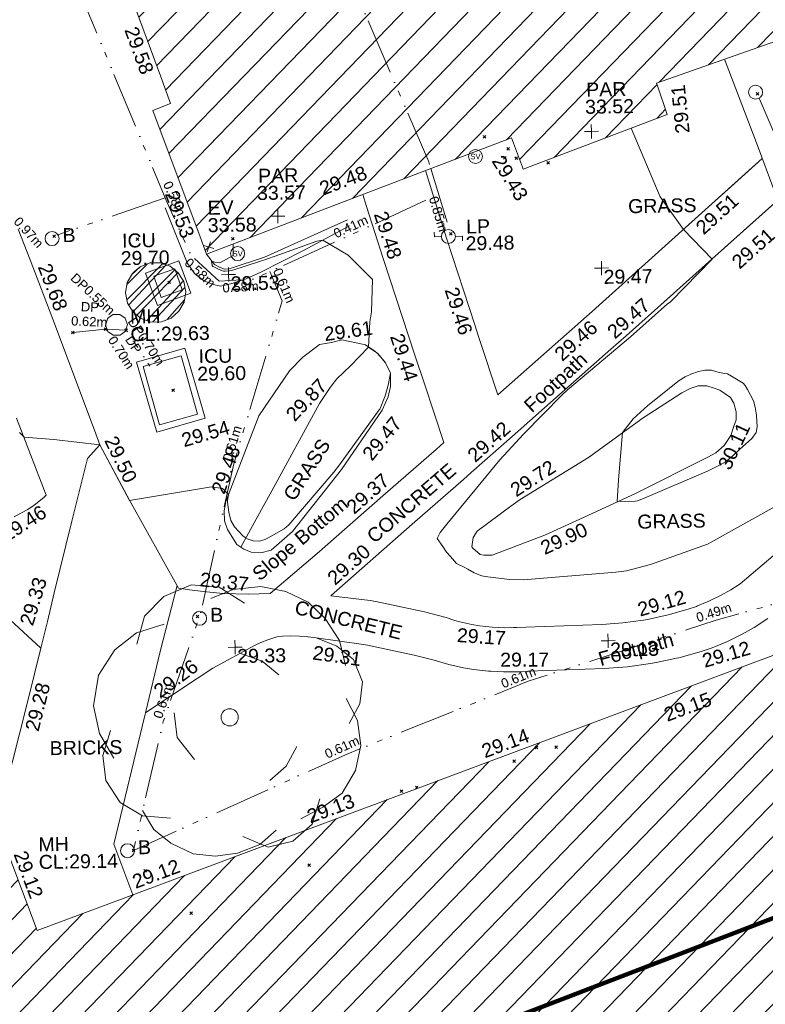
# Model space of a CAD drawing. Header units: millimetres. Extents: x -290717 to 520720, y -88450 to 287762.
# Tile 350 of 381: x 360209 to 380200, y 111402 to 137820. Entities that reach past the tile are written whole.
import ezdxf

# ---------------------------------------------------------------- set-up
doc = ezdxf.new("R2010")
doc.units = ezdxf.units.MM
for name, pattern in [('IMPORT-HIDDEN2 _3_', [4762.5, 3175, -1587.5]), ('IMPORT-UG_ELEC_LV_QLB2 _2_', [2700, 1500, -300.0000000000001, 0, -250, 150, -300.0000000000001, 0, -200]), ('IMPORT-UG_ELEC_STREET LIGHTING_QLB2 _2_', [2700, 1500, -300.0000000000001, 0, -250, 150, -300.0000000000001, 0, -200]), ('IMPORT-UG_UNIDENTIFIED_QLB2 _2_', [2500, 1500, -300.0000000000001, 0, -50, 150, -300.0000000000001, 0, -200])]:
    doc.linetypes.add(name, pattern=pattern)
for name, color, linetype, lineweight, true_color in [('00_TOPO_EAVE', 7, 'Continuous', 9, 0x666666), ('00_TOPO_FURN_BOLLARD', 7, 'Continuous', 9, 0x666666), ('00_TOPO_FURN_LAMP_POST', 7, 'Continuous', 9, 0x666666), ('00_TOPO_SERV_MH', 7, 'Continuous', 9, 0x666666), ('00_TOPO_SERV_STOP_VALVE', 7, 'Continuous', 9, 0x666666), ('00_TOPO_TREE', 7, 'Continuous', 9, 0x666666), ('00_UAV_BUILDING_HATCH', 7, 'Continuous', 9, 0x999999), ('00_UAV_BUILDING_OUTLINE', 5, 'Continuous', 9, 0x0000ff), ('00_UAV_CONCRETE', 9, 'Continuous', 9, 0x808080), ('00_UAV_EAVE', 7, 'Continuous', 9, 0x666666), ('00_UAV_FOOTPATH', 7, 'Continuous', 9, 0xa50000), ('00_UAV_FORM_LINES', 7, 'Continuous', 9, 0x666666), ('00_UAV_FURN_BOLLARD', 7, 'Continuous', 9, 0xff9f7f), ('00_UAV_FURN_LAMP_POST', 7, 'Continuous', 9, 0xa50000), ('00_UAV_LEVEL_SPOT', 7, 'Continuous', 9, 0x666666), ('00_UAV_PARAPET', 7, 'Continuous', 9, 0x666666), ('00_UAV_SERV_IC', 5, 'Continuous', 9, 0x0000ff), ('00_UAV_SLOPE_BOTTOM', 30, 'Continuous', 9, 0xff7f00), ('00_UAV_SLOPE_TOP', 40, 'Continuous', 9, 0xffbf00), ('01_DTM_CONTOUR_MJR', 7, 'Continuous', 9, 0x7f3f00), ('01_DTM_CONTOUR_MNR', 7, 'Continuous', 9, 0xa5a552), ('12333-PUM-2D-U-0001-C01 - Rev2_REVIT IMPORT_dwg', 7, 'Continuous', 9, 0x767676), ('A_RHA_Line', 7, 'Continuous', 9, 0x00a600), ('PUM-CHAMBER EXTENTS', 6, 'IMPORT-HIDDEN2 _3_', 9, 0xff00ff), ('PUM-ELECTRIC-LV-QLB2', 1, 'IMPORT-UG_ELEC_LV_QLB2 _2_', 9, 0xff0000), ('PUM-ELECTRIC-MH', 1, 'Continuous', 9, 0xff0000), ('PUM-ELECTRIC-SL-QLB2', 7, 'IMPORT-UG_ELEC_STREET LIGHTING_QLB2 _2_', 9, 0xff7f7f), ('PUM-UNIDENTIFIED UTILITIES-NOTES', 7, 'Continuous', 9, 0x52a500), ('PUM-UNIDENTIFIED UTILITIES-QLB2', 7, 'IMPORT-UG_UNIDENTIFIED_QLB2 _2_', 9, 0x52a500)]:
    doc.layers.add(name, color=color, linetype=linetype, lineweight=lineweight, true_color=true_color)
for name, color, linetype, lineweight in [('00_UAV_SURFACE', 7, 'Continuous', 9), ('00_UAV_SURVEY_TEXT', 7, 'Continuous', 9), ('GEN-TEXT', 7, 'Continuous', 9)]:
    doc.layers.add(name, color=color, linetype=linetype, lineweight=lineweight)
doc.styles.add('Arial_1', font='arial.ttf', dxfattribs={"height": 250})
doc.styles.add('Swis721 Lt BT', font='swissl.ttf', dxfattribs={"height": 399.9999999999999})
doc.styles.add('Swis721 Lt BT_2', font='swissl.ttf', dxfattribs={"height": 375})

# ---------------------------------------------------------------- blocks, each defined once
blk = doc.blocks.new('12333-PUM-2D-U-0001-C01 - Rev2_REVIT IMPORT_dwg_CONIFEROUS_TREE-2077251-Site Location Plan Existing')
at = {"layer": '00_TOPO_TREE', "color": 254, "true_color": 0xcccccc, "flags": 128}
for points in [[(-1889.403682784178, 1545.875740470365), (-1717.639711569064, 2118.422311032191), (-1316.857112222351, 2519.204910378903), (-744.3105416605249, 2748.223538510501), (-171.763971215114, 2690.968881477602), (343.5279423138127, 2347.440939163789)], [(-343.5279423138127, 2461.950253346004), (114.5093140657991, 2633.714224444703), (687.0558846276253, 2690.968881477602), (1202.347798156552, 2576.459567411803), (1660.385054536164, 2347.440939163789), (2003.912996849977, 2003.912996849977), (2290.18628213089, 1545.875740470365), (2404.695596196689, 1030.583826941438)], [(-2404.695596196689, -801.5651986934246), (-2690.968881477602, -286.2732852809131), (-2805.478195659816, 286.2732852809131), (-2690.968881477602, 916.0745128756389), (-2347.440939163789, 1431.36642628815), (-1889.403682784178, 1774.894368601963), (-1316.857112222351, 1946.658339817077)], [(1832.149025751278, 1603.130397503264), (2232.93162509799, 1431.36642628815), (2576.459567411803, 1145.093141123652), (2748.223538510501, 687.0558846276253), (2690.968881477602, 229.0186282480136), (2461.950253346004, -171.763971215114)], [(229.0186282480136, 1316.857112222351), (687.0558846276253, 1145.093141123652), (1030.583826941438, 858.8198558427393)], [(2404.695596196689, 343.5279423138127), (2633.714224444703, -114.5093140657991), (2690.968881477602, -629.8012275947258), (2576.459567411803, -1145.093141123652), (2290.18628213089, -1603.130397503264), (1889.403682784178, -1889.403682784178), (1431.36642628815, -2118.422311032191)], [(-744.3105416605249, -858.8198558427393), (-1087.838483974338, -400.7825993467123), (-1145.093141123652, 114.5093140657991)], [(-1259.602455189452, -2061.167653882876), (-1832.149025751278, -2003.912996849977), (-2290.18628213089, -1717.639711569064), (-2576.459567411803, -1259.602455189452), (-2633.714224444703, -744.3105416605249), (-2461.950253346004, -229.0186282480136)], [(1374.111769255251, -629.8012275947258), (1145.093141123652, -1030.583826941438), (801.5651986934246, -1316.857112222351)], [(1832.149025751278, -1717.639711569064), (1660.385054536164, -2232.93162509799), (1259.602455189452, -2576.459567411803), (744.3105416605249, -2690.968881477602), (229.0186282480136, -2461.950253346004)], [(916.0745128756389, -2347.440939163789), (572.5465705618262, -2633.714224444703), (114.5093140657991, -2805.478195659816), (-343.5279423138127, -2862.732852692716), (-801.5651986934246, -2805.478195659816), (-1259.602455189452, -2576.459567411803), (-1603.130397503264, -2290.18628213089), (-1832.149025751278, -1889.403682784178)]]:
    blk.add_lwpolyline(points, dxfattribs=at)
at = {"layer": '00_TOPO_TREE', "color": 254, "true_color": 0xcccccc}
blk.add_circle((0, 0), 176.6246020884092, dxfattribs=at)
blk = doc.blocks.new('12333-PUM-2D-U-0001-C01 - Rev2_REVIT IMPORT_dwg_MSL_Eaves_SYM_1-V74-Site Location Plan Existing')
at = {"layer": '00_TOPO_EAVE', "color": 254, "true_color": 0xcccccc}
for p, q in [((356.5791934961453, -116.0873754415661), (-356.5791934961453, 116.0873754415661)), ((-116.0873754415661, -356.5791934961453), (116.0873754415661, 356.5791934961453))]:
    blk.add_line(p, q, dxfattribs=at)
blk = doc.blocks.new('12333-PUM-2D-U-0001-C01 - Rev2_REVIT IMPORT_dwg_MSL_Bollard_2-2077239-Site Location Plan Existing')
at = {"layer": '00_TOPO_FURN_BOLLARD', "color": 254, "true_color": 0xcccccc}
blk.add_circle((0, 0), 62.50000000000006, dxfattribs=at)
blk = doc.blocks.new('12333-PUM-2D-U-0001-C01 - Rev2_REVIT IMPORT_dwg_MSL_Lamp_Post_SYM-2077240-Site Location Plan Existing')
at = {"layer": '00_TOPO_FURN_LAMP_POST', "color": 254, "true_color": 0xcccccc, "flags": 128}
for points in [[(-500.1060478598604, 0), (-1000.212095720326, 0), (-1000.212095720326, 316.7338303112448)], [(500.1060478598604, 0), (1000.21209571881, 0), (1000.21209571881, -316.7338303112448)]]:
    blk.add_lwpolyline(points, dxfattribs=at)
at = {"layer": '00_TOPO_FURN_LAMP_POST', "color": 254, "true_color": 0xcccccc}
blk.add_circle((0, 0), 500.1060478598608, dxfattribs=at)
blk = doc.blocks.new('12333-PUM-2D-U-0001-C01 - Rev2_REVIT IMPORT_dwg_MSL_Parapet_SYM-V111-Site Location Plan Existing')
at = {"layer": '00_UAV_PARAPET', "color": 254, "true_color": 0xcccccc, "flags": 128}
for points in [[(0, -500.0000000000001), (0, 0), (-500.0000000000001, 0)], [(500.0000000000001, 0), (0, 0), (0, 500.0000000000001)]]:
    blk.add_lwpolyline(points, dxfattribs=at)
blk = doc.blocks.new('12333-PUM-2D-U-0001-C01 - Rev2_REVIT IMPORT_dwg_MSL_Sluice_Valve_SYM-2077246-Site Location Plan Existing')
at = {"layer": '00_TOPO_SERV_STOP_VALVE', "color": 254, "true_color": 0xcccccc}
blk.add_circle((0, 0), 500.0000000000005, dxfattribs=at)
at = {"layer": '00_TOPO_SERV_STOP_VALVE', "insert": (0, 198.9876086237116), "char_height": 399.9999999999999, "width": 785.1100955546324, "attachment_point": 2, "line_spacing_factor": 1.005061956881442, "style": 'Swis721 Lt BT'}
blk.add_mtext('SV', dxfattribs=at)
blk = doc.blocks.new('12333-PUM-2D-U-0001-C01 - Rev2_REVIT IMPORT_dwg_UAV-2077255-Site Location Plan Existing')
at = {"layer": '00_UAV_LEVEL_SPOT', "color": 254, "true_color": 0xcccccc, "flags": 128}
for points in [[(0, -500.0000000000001), (0, 0), (-500.0000000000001, 0)], [(500.0000000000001, 0), (0, 0), (0, 500.0000000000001)]]:
    blk.add_lwpolyline(points, dxfattribs=at)
blk = doc.blocks.new('12333-PUM-2D-U-0001-C01 - Rev2_REVIT IMPORT_dwg_MGS62954_T2_Galway_ITM_3d_Rev1-2077680-Site Location Plan Existing')
at = {"layer": '00_UAV_BUILDING_HATCH', "true_color": 0xcccccc}
h = blk.add_hatch(dxfattribs=at)
h.set_pattern_fill('FP_1', color=254, style=0, pattern_type=2)
h.set_pattern_definition([(45, (0, 0), (-441.9417382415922, 441.9417382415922), [])])
h.paths.add_polyline_path([(534258130.3624688, 725648483.3139625), (534277656.3624687, 725655386.3139623), (534278388.3624687, 725653331.3139625), (534295255.4606528, 725659853.892727), (534294221.4606528, 725663214.8927271), (534296151.4606527, 725663830.8927269), (534296560.4606526, 725662667.892727), (534309422.4606529, 725667184.8927269), (534307379.4606526, 725673087.8927273), (534303370.4606528, 725671653.8927271), (534300995.5869049, 725678397.3035644), (534310510.4335188, 725681741.4081918), (534314220.5869049, 725671576.3035644), (534326500.5869049, 725675858.3035647), (534324518.5869049, 725681362.3035645), (534326113.5869048, 725681952.3035645), (534324160.5869049, 725687672.3035644), (534318720.5869049, 725685739.3035644), (534311382.5869049, 725706099.3035645), (534306310.324325, 725704323.4114221), (534306355.1088055, 725704192.7557818), (534273124.3649247, 725692215.3564034), (534273147.722073, 725692180.3999606), (534273192.9489231, 725691953.0292308), (534273147.722073, 725691725.6585009), (534273018.9269006, 725691532.9029037), (534272826.1713033, 725691404.1077312), (534272598.8005735, 725691358.8808811), (534272359.2318197, 725691412.2581903), (534272168.7586477, 725691547.7426457), (534272046.0540514, 725691744.8881879), (534272030.8694313, 725691821.2264285), (534266685.9286339, 725689894.7426034), (534268524.9398829, 725684612.5737505), (534268047.9286339, 725684437.7426035), (534269413.1688387, 725680562.3524156), (534277645.4188778, 725683533.3784788), (534277949.5529158, 725682690.6704742), (534281834.7170619, 725684092.8295298), (534281561.9286339, 725684932.7426034), (534287959.9286339, 725687070.7426034), (534294707.928634, 725667896.7426034), (534289312.3624687, 725665760.3139626), (534287625.3624685, 725670664.3139626), (534264563.3624687, 725662495.3139625), (534260945.3624687, 725672663.3139623), (534250837.3624687, 725669091.3139623), (534258126.7857321, 725648493.4208302)])
h.paths.add_polyline_path([(534297904.5869049, 725687834.3035645), (534296489.5869049, 725693151.3035643), (534301799.5869049, 725695024.3035643), (534303779.5869048, 725689436.3035644), (534301175.8806049, 725688726.3227148)])
at = {"layer": '00_UAV_BUILDING_OUTLINE', "color": 254, "true_color": 0xcccccc, "flags": 128}
for points in [[(534263762.238277, 725664746.7873683), (534264563.3624687, 725662495.3139625), (534267023.8035964, 725663366.8491101), (534271736.8516864, 725665036.3005822), (534276449.8997766, 725666705.7520541), (534281162.9478665, 725668375.203526), (534285875.9959567, 725670044.6549981)], [(534286233.9834566, 725686493.9888072), (534281561.928634, 725684932.7426035), (534281584.7574427, 725684862.4529108), (534281834.7170621, 725684092.8295296), (534277949.5529158, 725682690.6704742), (534277929.3199488, 725682746.7328714), (534277645.4188778, 725683533.3784788), (534273729.2389063, 725682120.0257856), (534269413.1688386, 725680562.3524154), (534269276.5601948, 725680950.1316473), (534268047.9286339, 725684437.7426035), (534268524.9398829, 725684612.5737505), (534268264.8593303, 725685359.5998467), (534266685.9286339, 725689894.7426034)]]:
    blk.add_lwpolyline(points, dxfattribs=at)
at = {"layer": '00_UAV_CONCRETE', "color": 254, "true_color": 0xcccccc, "flags": 128}
blk.add_lwpolyline([(534283397.25295, 725685546.0472904), (534284235.9286339, 725683218.7426034), (534285074.6359953, 725680836.0675414), (534285404.9286339, 725679897.7426034), (534286598.928634, 725676512.7426034), (534286992.4747527, 725676646.837158), (534288805.9286339, 725677264.7426034), (534291131.4033198, 725678059.205018)], dxfattribs=at)
for points in [[(534268668.8540242, 725680388.3761246), (534268975.8540243, 725679519.3761246), (534268081.9444478, 725679203.5760785), (534267774.9444476, 725680072.5760787)], [(534267997.8540242, 725675806.3761245), (534267487.8540241, 725677692.3761245), (534268794.6625238, 725678045.754881), (534269235.9108084, 725676414.0014211), (534269304.662524, 725676159.7548813)]]:
    blk.add_lwpolyline(points, close=True, dxfattribs=at)
at = {"layer": '00_UAV_FOOTPATH', "color": 254, "true_color": 0xcccccc, "flags": 128}
for points in [[(534264383.9286339, 725681313.7426034), (534264683.2323693, 725680492.6811775), (534265310.3624687, 725678772.3139623), (534266367.5339717, 725675788.2153997), (534266472.3624687, 725675492.3139623), (534267240.3624685, 725673990.3139626), (534268509.3624687, 725671612.3139623), (534268806.6081038, 725671564.1553029), (534269168.8858551, 725671505.460376), (534269708.3624685, 725671449.3139623), (534270375.7547571, 725671418.0678523), (534270964.3624686, 725671425.3139623), (534272304.3624686, 725672531.3139623), (534273140.2233086, 725673239.3094548), (534274102.8638494, 725674054.6905936), (534275493.902506, 725675222.0446421), (534275690.4178683, 725675390.5075848), (534275198.8050561, 725676979.1027663), (534274967.5012064, 725677726.5368689), (534274152.9286339, 725680358.7426035), (534273730.1499146, 725681758.3056245), (534273631.5336989, 725682084.763893)], [(534264247.3624686, 725676247.3139625), (534265007.3624686, 725674167.3139625), (534264947.759581, 725674117.220357), (534264847.4903227, 725674032.948455), (534264679.4967678, 725673908.8865418), (534264504.0447977, 725673795.6178395), (534264321.8268417, 725673693.5893673), (534264133.5620302, 725673603.2037851)], [(534281448.3254445, 725680331.3101509), (534282988.1507462, 725681672.1045818), (534284359.9015939, 725682866.5491046), (534283500.8947155, 725682118.5735793), (534282988.1507462, 725681672.1045818), (534281448.3254445, 725680331.3101509), (534279921.3982351, 725679001.7466627), (534279728.4638417, 725678837.4976927), (534278178.9305559, 725677518.3485177), (534277157.9441497, 725676647.1766981), (534276682.1524609, 725678198.3659388), (534276578.0926, 725678537.6247791), (534275860.9286339, 725680875.7426035), (534275323.8795748, 725682695.5329634)], [(534284469.9286339, 725672199.7426034), (534283568.5874998, 725671465.5371493), (534283319.4468595, 725671311.0878522), (534283057.589722, 725671168.8915989), (534282722.6284319, 725671011.1948909), (534282419.4529256, 725670891.0941663), (534282386.1589579, 725670877.9050083), (534282162.2510459, 725670807.2209915), (534281620.9718584, 725670663.790765), (534281067.2306523, 725670553.731586), (534280963.6235265, 725670537.3117423), (534280402.9868179, 725670470.7623041), (534279839.0665581, 725670439.5351626), (534277802.4050308, 725670405.6240499), (534277558.7705894, 725670394.3181278), (534277469.422294, 725670394.7710344), (534277224.0407812, 725670396.0148735), (534276896.8638546, 725670418.2646569), (534276565.7689124, 725670461.797873), (534276358.4626228, 725670500.2705288), (534276033.7948864, 725670578.4361379), (534275904.2198098, 725670618.3894244), (534275669.3916848, 725670701.6678542), (534275090.1814577, 725670862.0025805), (534273796.6577901, 725671158.0188686), (534273645.6003633, 725671187.192445), (534272587.3624687, 725671338.3139625), (534272595.2118893, 725671344.9748272), (534274806.3624685, 725673221.3139623), (534276199.3624686, 725674390.3139625), (534276411.964332, 725674572.5670704), (534277523.3624687, 725675525.3139623), (534278886.3624688, 725676688.3139625), (534280214.1044097, 725677818.6476583), (534280628.3624686, 725678171.3139625), (534281742.2537516, 725679133.1706748), (534282965.3797693, 725680189.3527172), (534284000.7308818, 725681083.3891753), (534284757.5401483, 725681736.901851), (534282965.3797693, 725680189.3527172), (534281742.2537516, 725679133.1706748)], [(534267138.4671782, 725663407.4807266), (534266654.8637075, 725664773.9932859), (534267544.5401747, 725668208.9180799), (534267563.8471599, 725668283.4598318), (534267628.3624686, 725668328.3139625), (534268972.3624687, 725669181.3139625), (534269394.1032593, 725669444.8680979), (534270521.9286339, 725670035.7426035), (534270689.9286339, 725670112.7426034), (534270877.7806202, 725670185.501252), (534271069.8304767, 725670246.321004), (534271123.1797484, 725670260.8939552), (534271274.593197, 725670274.0347518), (534271502.6138163, 725670279.4486908), (534271730.524433, 725670270.5344137), (534271957.425588, 725670247.327101), (534271959.0594826, 725670247.0571069), (534272175.3624687, 725670211.3139625), (534273439.3659922, 725670011.7506058), (534273550.3624688, 725669990.3139626), (534274797.7760391, 725669704.8497345), (534275334.3624686, 725669556.3139625), (534275719.4039258, 725669437.5899603), (534276111.1403334, 725669343.2771863), (534276380.3624686, 725669293.3139623), (534276779.8537903, 725669240.7878143), (534276846.4692311, 725669236.2576073), (534277181.8549513, 725669213.4495821), (534277584.7794367, 725669211.4071574), (534277841.3624686, 725669223.3139625), (534279883.3624686, 725669257.3139625), (534280507.7623129, 725669291.890167), (534281128.758989, 725669365.6045338), (534281278.3624687, 725669389.3139623), (534281826.7899084, 725669498.3170003), (534281891.7212507, 725669511.2224698), (534282496.2150105, 725669671.4035351), (534282787.3624685, 725669763.3139622), (534283198.3119676, 725669926.1085534), (534283598.2285944, 725670114.3856391), (534283920.3624686, 725670289.3139626), (534284296.0484375, 725670522.2122712)], [(534263986.3624686, 725670838.3139625), (534264794.3021573, 725670064.7933016), (534264609.7848641, 725669380.3628772), (534264356.7941206, 725668441.9437245), (534263794.8567901, 725666371.1746647)]]:
    blk.add_lwpolyline(points, dxfattribs=at)
at = {"layer": '00_UAV_FORM_LINES', "color": 254, "true_color": 0xcccccc, "flags": 128}
for points in [[(534268334.929, 725681823.7425001), (534268892.929, 725680332.7425001), (534269086.929, 725680043.7425), (534269323.929, 725679850.7425002), (534269552.929, 725679748.7425), (534269777.929, 725679688.7425001), (534270080.9290001, 725679758.7425001), (534270470.929, 725679878.7425001), (534270867.929, 725680047.7425), (534272003.9290001, 725680603.7425002), (534273264.929, 725681253.7425001)], [(534273214.929, 725681411.7425001), (534270971.929, 725680448.7425001), (534270021.9290001, 725680151.7425001), (534269879.9290001, 725680149.7425001), (534269755.929, 725680206.7425001), (534269623.9290001, 725680275.7425), (534269413.1688386, 725680562.3524154)]]:
    blk.add_lwpolyline(points, dxfattribs=at)
at = {"layer": '00_UAV_SERV_IC', "color": 254, "true_color": 0xcccccc, "flags": 128}
for points in [[(534267991.8540243, 725679989.3761247), (534268562.8540243, 725680178.3761247), (534268751.5630608, 725679608.255173), (534268180.563061, 725679419.255173)], [(534268689.8540242, 725677841.3761246), (534269100.8540242, 725676268.3761246), (534268074.6280444, 725676000.2395208), (534267663.6280444, 725677573.2395208)]]:
    blk.add_lwpolyline(points, close=True, dxfattribs=at)
at = {"layer": '00_UAV_SLOPE_BOTTOM', "color": 254, "true_color": 0xcccccc, "flags": 128}
blk.add_lwpolyline([(534272933.929, 725674713.7425002), (534271590.929, 725673073.7425002), (534271009.929, 725672584.7425001), (534270737.929, 725672520.7425001), (534270478.929, 725672544.7425001), (534270276.9290001, 725672622.7425001), (534270092.9290001, 725672758.7425002), (534269853.929, 725673164.7425001), (534269773.9290001, 725673397.7425001), (534269768.929, 725673661.7425001), (534269800.0945532, 725673809.4903077), (534269822.929, 725673917.7425), (534270745.929, 725676200.7425001), (534271583.9290001, 725677392.7425001), (534271954.929, 725677747.7425001), (534272318.0842784, 725678017.8847339), (534272403.9290001, 725678081.7425002), (534272723.929, 725678130.7425002), (534273005.929, 725678193.7425001), (534273604.9290001, 725678062.7425002), (534273633.929, 725678048.7425001), (534273882.9290001, 725677873.7425), (534273955.9290002, 725677813.7425001), (534274156.929, 725677573.7425001), (534274289.9290001, 725677282.7425002), (534274290.9290001, 725676918.7425), (534274223.929, 725676644.7425001), (534274055.9290001, 725676292.7425001), (534273153.9407791, 725675023.3669201)], close=True, dxfattribs=at)
at = {"layer": '00_UAV_SLOPE_TOP', "color": 254, "true_color": 0xcccccc, "flags": 128}
blk.add_lwpolyline([(534270197.7505161, 725672681.2657276), (534270626.9290001, 725673425.7425001), (534271060.929, 725674175.7425), (534272373.929, 725676498.7425001), (534272649.929, 725676896.7425001), (534272696.4571823, 725676954.3380656), (534272855.9290001, 725677151.7425002), (534273225.9290001, 725677496.7425001), (534273717.9818903, 725677989.6691836)], dxfattribs=at)
blk.add_lwpolyline([(534279563.929, 725674924.7425001), (534281050.9290001, 725675966.7425), (534282095.929, 725676615.7425002), (534282322.9290001, 725676726.7425002), (534282536.929, 725676795.7425002), (534282766.9290001, 725676791.7425001), (534282961.929, 725676729.7425), (534283112.929, 725676665.7425001), (534283396.9290001, 725676467.7425001), (534283482.929, 725676314.7425), (534283539.9290001, 725676076.7425002), (534283538.9568331, 725675973.2067226), (534283537.929, 725675863.7425), (534283466.929, 725675669.7425001), (534283384.929, 725675449.7425001), (534283206.929, 725675180.7425001), (534282976.9290001, 725674990.7425001), (534282757.9290001, 725674877.7425001), (534280824.9290001, 725673948.7425002), (534279518.347662, 725673372.4820241), (534278373.929, 725672867.7425001), (534276930.9290001, 725672351.7425002), (534276709.9290001, 725672354.7425001), (534276614.9290001, 725672376.7425001), (534276415.929, 725672544.7425001), (534276393.929, 725672583.7425001), (534276436.9290001, 725672834.7425002), (534276538.9290001, 725672998.7425), (534277457.6862818, 725673651.0914205), (534277714.9290001, 725673833.7425002)], close=True, dxfattribs=at)
at = {"layer": '00_UAV_SURFACE', "color": 254, "true_color": 0xcccccc, "flags": 128}
for points in [[(534266472.3624687, 725675492.3139623), (534266126.9286339, 725675127.7426034), (534265680.9286339, 725673460.7426034), (534265176.9286338, 725671543.7426035), (534264979.7620071, 725670781.6431073), (534264794.3021573, 725670064.7933016)], [(534267563.8471597, 725668283.4598318), (534268000.9286339, 725669955.7426034), (534268471.0333509, 725671684.1395276)]]:
    blk.add_lwpolyline(points, dxfattribs=at)
at = {"layer": '01_DTM_CONTOUR_MJR', "color": 254, "true_color": 0xcccccc, "flags": 128}
blk.add_lwpolyline([(534284056.9910107, 725676197.6093295), (534284075.6877128, 725676037.7163029), (534284086.944501, 725675973.2440157), (534284098.7261841, 725675670.7540345), (534284065.9776579, 725675518.0841264), (534283946.0712067, 725675357.799008), (534283610.0799633, 725675068.4507278), (534283432.678412, 725674900.4329427), (534283233.1955234, 725674747.8817809), (534283055.9410112, 725674649.1009693), (534282767.5823822, 725674514.5291781), (534281020.1315227, 725673801.1584656), (534280858.6511086, 725673741.8786466), (534280789.0427489, 725673731.3644136), (534280310.0000002, 725673730.0000001), (534280356.4762932, 725674306.8396792), (534280490, 725675580.0000001), (534280779.7889566, 725675940.2410746), (534281180.0559284, 725676295.1398212), (534282031.1061229, 725676951.7112602), (534282191.1580565, 725677042.9018631), (534282344.9123477, 725677107.7439026), (534282554.6567339, 725677181.0750803), (534282724.644488, 725677208.8714938), (534282813.6338561, 725677213.5050728), (534282901.2070657, 725677206.3301121), (534283043.7463043, 725677163.958122), (534283157.2987903, 725677135.1047709), (534283245.8374765, 725677117.7605706), (534283326.0556965, 725677099.5695612), (534283431.6301543, 725677042.2805722), (534283653.8866248, 725676902.6435341), (534283740.9634552, 725676841.9601331), (534283796.6166288, 725676783.6641313), (534283861.0057327, 725676669.9847269), (534284008.4366842, 725676370.8798023)], close=True, dxfattribs=at)
at = {"layer": '01_DTM_CONTOUR_MNR', "color": 254, "true_color": 0xcccccc, "flags": 128}
for points in [[(534284544.4421836, 725673518.9667125), (534282807.4444754, 725672593.1762857), (534282709.6637154, 725672544.6219605), (534281178.2834556, 725672020.7813942), (534280524.6161665, 725671863.8516754), (534280243.9622561, 725671831.842506), (534277763.0366821, 725671672.046083), (534277391.5405886, 725671684.8385637), (534276736.5457569, 725671781.3617699), (534276647.9088739, 725671802.4691604), (534276491.5757577, 725671864.0060606), (534276447.1415498, 725671880.5674193), (534276271.7008798, 725671982.6327796), (534276175.9106934, 725672040.7264181), (534275972.7652879, 725672140.4703237), (534275812.1929824, 725672332.3684212), (534275713.6330449, 725672454.4886063), (534275612.0142167, 725672604.0614161), (534275470, 725672820.0000002), (534275550.0000001, 725672980), (534275730, 725673200.0000002), (534277187.3918521, 725674899.0043269), (534277830.5841122, 725675576.8341122), (534278881.6073518, 725676615.9921023), (534279029.9799052, 725676748.5630217), (534280748.8719155, 725678145.2350178), (534281749.0239465, 725679008.678053), (534281824.9559718, 725679053.9347697), (534281844.8469744, 725679069.7129899), (534282970, 725680190.0000002), (534282220.0000001, 725681000.0000001), (534281606.5922533, 725681879.4391371), (534280859.6308024, 725683740.9200667)], [(534270139.385459, 725680824.4446133), (534270131.2246538, 725680509.1444154), (534269771.6891631, 725680316.897448), (534269632.1929826, 725680337.8070177), (534269550.0000001, 725680370), (534269563.7607495, 725680254.5331696), (534269582.9960318, 725680226.960979), (534269611.224295, 725680213.5553762), (534269733.4343484, 725680151.8085726), (534269839.783971, 725680101.2532983), (534269867.4598393, 725680092.3152614), (534269909.6703297, 725680092.1428573), (534270027.951053, 725680098.318156), (534270092.0419848, 725680106.7748092), (534270884.0456042, 725680352.0119888), (534270951.1325967, 725680374.5303869), (534271351.5718293, 725680505.5687133), (534272380.6155977, 725680854.7922597), (534272540.0000001, 725680880), (534273209.9827617, 725680464.9321569), (534273854.3398652, 725679797.2083399), (534273809.4346049, 725678935.8174386), (534273768.3637041, 725678664.6541468), (534273720, 725677990), (534273880, 725677870), (534273960.0000001, 725677810.0000002), (534274160.0000001, 725677570.0000002), (534274290.0000001, 725677280.0000001), (534274227.39375, 725676954.25625), (534274151.239522, 725676699.7313246), (534274136.6160244, 725676671.2689911), (534273996.0395906, 725676335.8382936), (534273989.808309, 725676320.3666182), (534273975.5030928, 725676300.4996159), (534272887.2406846, 725674846.6770976), (534272731.1474084, 725674653.6407093), (534271498.3972913, 725673261.8471824), (534271367.8208486, 725673153.3171818), (534270874.9507157, 725672882.0839258), (534270701.738385, 725672836.5279078), (534270531.8648649, 725672847.7315316), (534270399.0264295, 725672895.4611651), (534270340, 725672930.0000002), (534270265.4300228, 725672977.6631765), (534270040.965815, 725673226.1035513), (534269943.5899528, 725673406.0554634), (534269895.7063634, 725673626.3808566), (534269867.7137312, 725673891.1361381), (534269865.7895663, 725673929.6010381), (534269890.0000001, 725674100), (534269740.3417132, 725674263.1433893), (534269442.7631444, 725674311.7459656), (534267240, 725673990), (534266470, 725675490), (534265240.9613697, 725675659.6400354), (534264440.0000002, 725675730), (534264370.0318473, 725675805.8821657), (534264321.1599327, 725675862.7575759)]]:
    blk.add_lwpolyline(points, dxfattribs=at)
for name, p, xscale, yscale, zscale in [('12333-PUM-2D-U-0001-C01 - Rev2_REVIT IMPORT_dwg_MSL_Bollard_2-2077239-Site Location Plan Existing', (534284212.9286339, 725684646.7426035), 3, 3, 3), ('12333-PUM-2D-U-0001-C01 - Rev2_REVIT IMPORT_dwg_MSL_Parapet_SYM-V111-Site Location Plan Existing', (534279792.776, 725683670.8915), 0.375, 0.375, 0.375), ('12333-PUM-2D-U-0001-C01 - Rev2_REVIT IMPORT_dwg_MSL_Sluice_Valve_SYM-2077246-Site Location Plan Existing', (534276672.9290001, 725683053.7425), 0.375, 0.375, 0.375), ('12333-PUM-2D-U-0001-C01 - Rev2_REVIT IMPORT_dwg_MSL_Parapet_SYM-V111-Site Location Plan Existing', (534271346.587, 725681544.3035), 0.375, 0.375, 0.375), ('12333-PUM-2D-U-0001-C01 - Rev2_REVIT IMPORT_dwg_MSL_Bollard_2-2077239-Site Location Plan Existing', (534265282.8540242, 725681048.3761246), 3, 3, 3), ('12333-PUM-2D-U-0001-C01 - Rev2_REVIT IMPORT_dwg_MSL_Lamp_Post_SYM-2077240-Site Location Plan Existing', (534275908.9286339, 725680918.7426034), 0.375, 0.375, 0.375), ('12333-PUM-2D-U-0001-C01 - Rev2_REVIT IMPORT_dwg_MSL_Eaves_SYM_1-V74-Site Location Plan Existing', (534269482.587, 725680750.3034999), 0.375, 0.375, 0.375), ('12333-PUM-2D-U-0001-C01 - Rev2_REVIT IMPORT_dwg_MSL_Sluice_Valve_SYM-2077246-Site Location Plan Existing', (534270251.8540243, 725680558.3761247), 0.375, 0.375, 0.375), ('12333-PUM-2D-U-0001-C01 - Rev2_REVIT IMPORT_dwg_UAV-2077255-Site Location Plan Existing', (534270000.0000001, 725680000), 0.375, 0.375, 0.375), ('12333-PUM-2D-U-0001-C01 - Rev2_REVIT IMPORT_dwg_UAV-2077255-Site Location Plan Existing', (534280000, 725680000), 0.375, 0.375, 0.375), ('12333-PUM-2D-U-0001-C01 - Rev2_REVIT IMPORT_dwg_CONIFEROUS_TREE-2077251-Site Location Plan Existing', (534269822.5224829, 725668122.2695469), 1.3, 1.3, 1.3), ('12333-PUM-2D-U-0001-C01 - Rev2_REVIT IMPORT_dwg_MSL_Bollard_2-2077239-Site Location Plan Existing', (534269062.9286339, 725670792.7426034), 3, 3, 3), ('12333-PUM-2D-U-0001-C01 - Rev2_REVIT IMPORT_dwg_UAV-2077255-Site Location Plan Existing', (534270000.0000001, 725670000.0000001), 0.375, 0.375, 0.375), ('12333-PUM-2D-U-0001-C01 - Rev2_REVIT IMPORT_dwg_UAV-2077255-Site Location Plan Existing', (534280000, 725670000.0000001), 0.375, 0.375, 0.375), ('12333-PUM-2D-U-0001-C01 - Rev2_REVIT IMPORT_dwg_MSL_Bollard_2-2077239-Site Location Plan Existing', (534267018.9286339, 725664591.7426034), 3, 3, 3)]:
    blk.add_blockref(name, p, dxfattribs=dict(xscale=xscale, yscale=yscale, zscale=zscale))
at = {"layer": '00_TOPO_SERV_MH', "char_height": 375, "attachment_point": 1, "line_spacing_factor": 1.005061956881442, "style": 'Swis721 Lt BT_2'}
for s, insert, width in [('MH', (534267340.7451862, 725679105.722823), 949.779278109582), ('CL:29.63', (534267340.7451862, 725678632.6296078), 2440.932744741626), ('MH', (534264634.752377, 725664989.5018249), 949.779278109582), ('CL:29.14', (534264634.752377, 725664516.4086096), 2440.932744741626)]:
    blk.add_mtext(s, dxfattribs=dict(at, insert=insert, width=width))
at = {"layer": '00_UAV_BUILDING_OUTLINE', "color": 251, "true_color": 0x666666, "char_height": 375, "width": 1495.902363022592, "attachment_point": 1, "line_spacing_factor": 1.005061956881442, "style": 'Swis721 Lt BT_2'}
for s, insert, rotation in [('29.58', (534267670.4135736, 725686735.8281995), 289.19579598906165), ('29.51', (534282054.2603967, 725683557.1686548), 94.83102598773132), ('29.43', (534277414.968208, 725683118.3400582), 300.9184293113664), ('29.48', (534272435.9747533, 725682423.326998), 19.844556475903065), ('29.53', (534268677.9861123, 725682321.5225528), 289.40657489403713), ('29.15', (534281425.2722874, 725668147.6649073), 19.505115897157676), ('29.14', (534276520.1999754, 725667256.0340244), 19.505115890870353), ('29.13', (534271807.1518853, 725665586.5825522), 19.505115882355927), ('29.12', (534264312.6197746, 725664677.2706685), 289.5866870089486), ('29.12', (534267094.1037954, 725663917.13108), 19.505115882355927)]:
    blk.add_mtext(s, dxfattribs=dict(at, insert=insert, rotation=rotation))
at = {"layer": '00_UAV_CONCRETE', "color": 251, "true_color": 0x666666, "insert": (534268625.381444, 725675748.592621), "char_height": 375, "width": 1495.902363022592, "attachment_point": 1, "rotation": 15.400565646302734, "line_spacing_factor": 1.005061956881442, "style": 'Swis721 Lt BT_2'}
blk.add_mtext('29.54', dxfattribs=at)
at = {"layer": '00_UAV_EAVE', "char_height": 375, "attachment_point": 1, "line_spacing_factor": 1.005061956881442, "style": 'Swis721 Lt BT_2'}
for s, insert, width in [('EV', (534269467.3539183, 725681987.9535129), 736.078940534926), ('33.58', (534269462.6855151, 725681521.2028888), 1495.902363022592)]:
    blk.add_mtext(s, dxfattribs=dict(at, insert=insert, width=width))
at = {"layer": '00_UAV_FOOTPATH', "color": 251, "true_color": 0x666666, "char_height": 375, "attachment_point": 1, "line_spacing_factor": 1.005061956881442, "style": 'Swis721 Lt BT_2'}
for s, insert, width, rotation in [('29.51', (534282507.7797576, 725681109.4331874), 1495.902363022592, 41.04754000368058), ('29.48', (534274276.9218458, 725681664.5355877), 1495.902363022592, 287.05397367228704), ('29.51', (534283455.9583956, 725680171.1547645), 1495.902363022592, 40.8109498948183), ('29.68', (534265234.1334933, 725680427.4100806), 1495.902363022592, 290.0284517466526), ('29.46', (534276138.5153977, 725679597.6638176), 1495.902363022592, 287.05219285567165), ('29.47', (534280081.7152811, 725678357.3734542), 1495.902363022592, 40.591948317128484), ('29.46', (534278659.3507415, 725677783.6604239), 1495.902363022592, 40.408426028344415), ('29.44', (534274652.1584719, 725678377.1879468), 1495.902363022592, 287.1954071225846), ('Footpath', (534277816.7559886, 725676412.5257837), 2436.183848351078, 41.517951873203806), ('29.50', (534266921.9227309, 725675768.0791551), 1495.902363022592, 294.7052349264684), ('29.42', (534276279.4538205, 725675111.2630225), 1495.902363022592, 40.604858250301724), ('29.37', (534273010.9062085, 725673778.7809112), 1495.902363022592, 40.26545183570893), ('29.46', (534263735.1878197, 725673232.2087551), 1495.902363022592, 31.945028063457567), ('29.30', (534272465.4068092, 725671884.3290758), 1495.902363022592, 40.317284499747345), ('29.37', (534269113.8406653, 725672026.0649453), 1495.902363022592, 353.1560964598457), ('29.12', (534280773.5757755, 725670992.8528851), 1495.902363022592, 15.102686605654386), ('29.17', (534275969.3827997, 725670412.0315732), 1495.902363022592, 355.17799763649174), ('Footpath', (534279697.2426749, 725669683.8265482), 2436.183848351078, 14.445683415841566), ('29.31', (534272111.9422034, 725670009.0721843), 1495.902363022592, 350.93789483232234), ('29.12', (534282481.6528665, 725669587.6639584), 1495.902363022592, 15.442062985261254), ('29.26', (534267753.8596866, 725668960.3725758), 1495.902363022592, 35.67098661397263), ('29.17', (534277102.8326597, 725669728.2232131), 1495.902363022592, 359.2613567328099), ('29.28', (534264325.668967, 725667908.4089401), 1495.902363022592, 74.90957588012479)]:
    blk.add_mtext(s, dxfattribs=dict(at, insert=insert, width=width, rotation=rotation))
at = {"layer": '00_UAV_FURN_BOLLARD', "color": 251, "true_color": 0x666666, "char_height": 375, "width": 398.9072968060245, "attachment_point": 1, "line_spacing_factor": 1.005061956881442, "style": 'Swis721 Lt BT_2'}
for insert in [(534265565.612344, 725681322.5734746), (534269345.6869536, 725671066.9399533), (534267301.6869537, 725664865.9399533)]:
    blk.add_mtext('B', dxfattribs=dict(at, insert=insert))
at = {"layer": '00_UAV_FURN_LAMP_POST', "color": 251, "true_color": 0x666666, "char_height": 375, "attachment_point": 1, "line_spacing_factor": 1.005061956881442, "style": 'Swis721 Lt BT_2'}
for s, insert, width in [('LP', (534276389.8235643, 725681364.4917061), 707.5855621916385), ('29.48', (534276367.2800528, 725680913.9296079), 1495.902363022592)]:
    blk.add_mtext(s, dxfattribs=dict(at, insert=insert, width=width))
at = {"layer": '00_UAV_LEVEL_SPOT', "char_height": 375, "width": 1495.902363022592, "attachment_point": 1, "line_spacing_factor": 1.005061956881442, "style": 'Swis721 Lt BT_2'}
for s, insert in [('29.53', (534270051.8765643, 725679949.1441548)), ('29.47', (534280051.8765643, 725679949.1441548)), ('29.33', (534270051.8765643, 725669949.1441548)), ('29.13', (534280051.8765643, 725669949.1441548))]:
    blk.add_mtext(s, dxfattribs=dict(at, insert=insert))
at = {"layer": '00_UAV_PARAPET', "char_height": 375, "attachment_point": 1, "line_spacing_factor": 1.005061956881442, "style": 'Swis721 Lt BT_2'}
for s, insert, width in [('PAR', (534279672.7150212, 725684981.6900048), 1168.228512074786), ('33.52', (534279635.4251938, 725684519.5573149), 1495.902363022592), ('PAR', (534270836.8644075, 725682822.8343676), 1168.228512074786), ('33.57', (534270799.5745801, 725682360.7016778), 1495.902363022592)]:
    blk.add_mtext(s, dxfattribs=dict(at, insert=insert, width=width))
at = {"layer": '00_UAV_SERV_IC', "color": 251, "true_color": 0x666666, "char_height": 375, "attachment_point": 1, "line_spacing_factor": 1.005061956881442, "style": 'Swis721 Lt BT_2'}
for s, insert, width in [('ICU', (534267159.9102396, 725681146.9147594), 1021.012723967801), ('29.70', (534267115.0820891, 725680676.5357585), 1495.902363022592), ('ICU', (534269157.327265, 725678011.3854116), 1021.012723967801), ('29.60', (534269112.4991145, 725677541.0064108), 1495.902363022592)]:
    blk.add_mtext(s, dxfattribs=dict(at, insert=insert, width=width))
at = {"layer": '00_UAV_SLOPE_BOTTOM', "color": 251, "true_color": 0x666666, "char_height": 375, "attachment_point": 1, "line_spacing_factor": 1.005061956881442, "style": 'Swis721 Lt BT_2'}
for s, insert, width, rotation in [('29.61', (534272506.6488925, 725678539.6085603), 1495.902363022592, 6.914211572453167), ('29.47', (534273470.3920666, 725675151.9247962), 1495.902363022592, 49.81315845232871), ('29.48', (534269426.6177199, 725674219.6944269), 1495.902363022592, 69.10218135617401), ('Slope Bottom', (534270452.6521322, 725672035.8307779), 3685.143599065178, 39.140587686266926)]:
    blk.add_mtext(s, dxfattribs=dict(at, insert=insert, width=width, rotation=rotation))
at = {"layer": '00_UAV_SLOPE_TOP', "color": 251, "true_color": 0x666666, "char_height": 375, "width": 1495.902363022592, "attachment_point": 1, "line_spacing_factor": 1.005061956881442, "style": 'Swis721 Lt BT_2'}
for s, insert, rotation in [('29.87', (534271435.4346883, 725676266.0991217), 45.54992534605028), ('30.11', (534283012.9804118, 725674657.5827023), 63.80098680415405), ('29.72', (534277406.5783038, 725674203.486514), 32.07138731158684), ('29.90', (534278192.4095742, 725672668.6689471), 23.7996124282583)]:
    blk.add_mtext(s, dxfattribs=dict(at, insert=insert, rotation=rotation))
at = {"layer": '00_UAV_SURFACE', "color": 251, "true_color": 0x666666, "insert": (534264229.8657508, 725670760.9020991), "char_height": 375, "width": 1495.902363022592, "attachment_point": 1, "rotation": 71.99060641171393, "line_spacing_factor": 1.005061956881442, "style": 'Swis721 Lt BT_2'}
blk.add_mtext('29.33', dxfattribs=at)
at = {"layer": '00_UAV_SURVEY_TEXT', "color": 251, "true_color": 0x666666, "char_height": 375, "attachment_point": 1, "line_spacing_factor": 1.005061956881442, "style": 'Swis721 Lt BT_2'}
for s, insert, width in [('GRASS', (534280741.8000001, 725681833.6296079), 2018.280965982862), ('GRASS', (534280840.8000001, 725673365.6296079), 2018.280965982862), ('BRICKS', (534264981.2585457, 725667564.772874), 2165.496754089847)]:
    blk.add_mtext(s, dxfattribs=dict(at, insert=insert, width=width))
for s, insert, width, rotation in [('GRASS', (534271339.2382753, 725674071.1808118), 2018.280965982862, 56.29703729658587), ('CONCRETE', (534273541.6338994, 725672988.3187065), 3286.236302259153, 39.76367721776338), ('CONCRETE', (534271681.5841383, 725671238.6153965), 3286.236302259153, 345.1398163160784)]:
    blk.add_mtext(s, dxfattribs=dict(at, insert=insert, width=width, rotation=rotation))
blk = doc.blocks.new('12333-PUM-2D-U-0001-C01 - Rev2_REVIT IMPORT_dwg-1620468-Site Location Plan Existing')
at = {"layer": 'PUM-CHAMBER EXTENTS', "true_color": 0xffaaff}
h = blk.add_hatch(dxfattribs=at)
h.set_pattern_fill('FP_3', color=211, style=0, pattern_type=2)
h.set_pattern_definition([(45, (-533641079.65, -725615854.3560001), (-265.1650429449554, 265.1650429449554), []), (45, (-533640902.873, -725615854.3560001), (-265.1650429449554, 265.1650429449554), [])])
h.paths.add_polyline_path([(626816.8327950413, 62909.63377547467), (627096.2770711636, 62909.63377547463), (627358.8687952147, 63005.20934688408), (627572.9355299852, 63184.83266502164), (627712.6576680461, 63426.83850706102), (627761.182657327, 63702.03739660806), (627712.6576680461, 63977.23628615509), (627572.9355299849, 64219.24212819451), (627358.8687952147, 64398.86544633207), (627096.2770711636, 64494.44101774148), (626816.832795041, 64494.44101774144), (626554.2410709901, 64398.86544633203), (626340.1743362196, 64219.2421281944), (626200.4521981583, 63977.23628615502), (626151.9272088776, 63702.03739660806), (626200.4521981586, 63426.83850706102), (626340.1743362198, 63184.83266502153), (626554.2410709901, 63005.20934688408)])
at = {"layer": 'GEN-TEXT', "color": 253, "true_color": 0xaaaaaa}
for p, q in [((643144.9948138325, 68712.28848223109), (643215.7054919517, 68782.9991603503)), ((643215.7054919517, 68712.28848223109), (643144.9948138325, 68782.9991603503)), ((635810.9948138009, 67684.28848229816), (635881.70549192, 67754.99916041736)), ((635881.70549192, 67684.28848229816), (635810.9948138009, 67754.99916041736)), ((636435.9948138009, 67352.28848224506), (636506.70549192, 67422.99916036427)), ((636506.70549192, 67352.28848224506), (636435.9948138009, 67422.99916036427)), ((636345.9948138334, 67115.28848228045), (636416.7054919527, 67185.99916039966)), ((636416.7054919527, 67115.28848228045), (636345.9948138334, 67185.99916039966)), ((636652.9948138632, 67099.28848221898), (636723.7054919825, 67169.9991603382)), ((636723.7054919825, 67099.28848221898), (636652.9948138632, 67169.9991603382)), ((637503.994813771, 66958.28848227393), (637574.7054918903, 67028.99916039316)), ((637574.7054918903, 66958.28848227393), (637503.994813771, 67028.99916039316)), ((624226.9948137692, 65218.28848228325), (624297.7054918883, 65288.99916040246)), ((624297.7054918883, 65218.28848228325), (624226.9948137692, 65288.99916040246)), ((626455.9948138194, 65100.28848226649), (626526.7054919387, 65170.9991603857)), ((626526.7054919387, 65100.28848226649), (626455.9948138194, 65170.9991603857)), ((629016.9948138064, 65071.28848228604), (629087.7054919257, 65141.99916040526)), ((629087.7054919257, 65071.28848228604), (629016.9948138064, 65141.99916040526)), ((634861.9948137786, 65098.2884822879), (634932.7054918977, 65168.99916040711)), ((634932.7054918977, 65098.2884822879), (634861.9948137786, 65168.99916040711)), ((627289.9948138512, 63929.28848229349), (627360.7054919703, 63999.99916041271)), ((627360.7054919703, 63929.28848229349), (627289.9948138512, 63999.99916041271)), ((624678.9948138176, 62625.28848228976), (624749.7054919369, 62695.99916040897)), ((624749.7054919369, 62625.28848228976), (624678.9948138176, 62695.99916040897)), ((625557.9948137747, 62704.28848231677), (625628.7054918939, 62774.99916043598)), ((625628.7054918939, 62704.28848231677), (625557.9948137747, 62774.99916043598)), ((626115.994813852, 62669.28848228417), (626186.7054919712, 62739.99916040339)), ((626186.7054919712, 62669.28848228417), (626115.994813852, 62739.99916040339)), ((627341.9948138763, 61031.28848224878), (627412.7054919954, 61101.999160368)), ((627412.7054919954, 61031.28848224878), (627341.9948138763, 61101.999160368)), ((627889.8211044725, 54953.95192725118), (627960.5317825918, 55024.66260537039)), ((627960.5317825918, 54953.95192725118), (627889.8211044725, 55024.66260537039)), ((636916.9948138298, 51281.28848224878), (636987.7054919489, 51351.999160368)), ((636987.7054919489, 51281.28848224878), (636916.9948138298, 51351.999160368)), ((637446.9948138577, 51277.28848229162), (637517.7054919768, 51347.99916041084)), ((637517.7054919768, 51277.28848229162), (637446.9948138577, 51347.99916041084)), ((636314.9948138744, 50926.28848226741), (636385.7054919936, 50996.99916038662)), ((636385.7054919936, 50926.28848226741), (636314.9948138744, 50996.99916038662)), ((633278.9948137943, 50174.28848228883), (633349.7054919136, 50244.99916040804)), ((633349.7054919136, 50174.28848228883), (633278.9948137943, 50244.99916040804)), ((633686.9948138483, 50265.28848230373), (633757.7054919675, 50335.99916042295)), ((633746.6929342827, 50276.30103998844), (633686.9948138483, 50335.99916042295)), ((626064.9948138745, 48703.28848226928), (626135.7054919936, 48773.99916038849)), ((626135.7054919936, 48703.28848226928), (626064.9948138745, 48773.99916038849)), ((626372.9948138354, 48155.28848231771), (626443.7054919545, 48225.99916043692)), ((626443.7054919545, 48155.28848231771), (626372.9948138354, 48225.99916043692)), ((630769.9948138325, 48231.28848231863), (630840.7054919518, 48301.99916043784)), ((630840.7054919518, 48231.28848231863), (630769.9948138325, 48301.99916043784)), ((627580.9948138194, 46997.28848226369), (627651.7054919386, 47067.9991603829)), ((627651.7054919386, 46997.28848226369), (627580.9948138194, 47067.9991603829))]:
    blk.add_line(p, q, dxfattribs=at)
at = {"layer": 'PUM-CHAMBER EXTENTS', "color": 211, "linetype": 'Continuous', "true_color": 0xffaaff, "flags": 128}
blk.add_lwpolyline([(627761.1826573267, 63702.03739660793), (627712.6576680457, 63977.23628615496), (627665.9152290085, 64058.19656548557), (627572.9355299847, 64219.24212819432), (627358.8687952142, 64398.86544633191), (627096.2770711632, 64494.44101774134), (626816.8327950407, 64494.44101774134), (626554.2410709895, 64398.86544633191), (626401.8024585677, 64270.9542629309), (626340.1743362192, 64219.24212819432), (626200.452198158, 63977.23628615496), (626151.9272088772, 63702.03739660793), (626200.452198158, 63426.8385070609), (626340.1743362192, 63184.83266502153), (626554.2410709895, 63005.20934688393), (626626.6964655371, 62978.83773990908), (626816.8327950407, 62909.6337754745), (627096.2770711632, 62909.6337754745), (627358.8687952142, 63005.20934688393), (627572.9355299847, 63184.83266502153), (627712.6576680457, 63426.8385070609)], close=True, dxfattribs=at)
at = {"layer": 'PUM-ELECTRIC-MH', "color": 21, "true_color": 0xffaaaa, "flags": 128}
blk.add_lwpolyline([(626182.5493819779, 62850.46576848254), (626127.653633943, 63019.41750850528), (626126.9472190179, 63021.59163006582), (625981.378866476, 63127.35322886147), (625801.446487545, 63127.35322886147), (625655.8781350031, 63021.59163006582), (625650.869135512, 63006.17551489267), (625600.2759720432, 62850.46576848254), (625655.8781350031, 62679.33990689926), (625801.446487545, 62573.57830810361), (625941.3501528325, 62573.57830810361), (625981.378866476, 62573.57830810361), (626126.9472190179, 62679.33990689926)], close=True, dxfattribs=at)
at = {"layer": 'PUM-ELECTRIC-SL-QLB2', "color": 254, "true_color": 0xffd4d4}
for p, q in [((634391.2234581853, 66894.22694753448), (634861.6167798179, 65249.11709025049)), ((627256.3845081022, 66233.62403432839), (624361.7060278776, 65294.18687301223))]:
    blk.add_line(p, q, dxfattribs=at)
at = {"layer": 'PUM-ELECTRIC-SL-QLB2', "color": 254, "true_color": 0xffd4d4, "flags": 128}
for points in [[(617811.3044243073, 125798.5270841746), (617279.3501529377, 120264.6438212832), (615394.3501529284, 113901.6438213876), (614384.3501529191, 108839.6438213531), (612540.3501528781, 103167.6438213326), (611115.3501528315, 97023.64382136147), (610238.3501528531, 91065.6438213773), (612028.3501528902, 83630.64382132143), (615324.3501528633, 77935.64382137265), (617257.3501529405, 74795.64382135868), (619945.3501529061, 74064.64382132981), (623914.3501528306, 73441.64382130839), (624775.3501528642, 72526.64382138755), (627299.35015284, 66124.64382138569), (627910.3501528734, 64695.64382138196), (628666.3501529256, 63977.64382138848), (629583.350152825, 64013.64382135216), (632716.3501528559, 65371.64382135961), (634589.9866173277, 66199.09115950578)], [(630746.305747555, 75893.01289455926), (630769.3501529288, 75802.64382134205), (634339.3501528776, 67075.64382138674), (634391.2234581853, 66894.22694753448)], [(643230.6687243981, 68632.16329889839), (644768.3501528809, 64815.64382137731), (645877.3501529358, 61142.64382130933), (644637.3501528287, 59736.6438213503), (644254.3501529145, 57917.64382133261), (644252.3501529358, 55269.64382128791), (641833.350152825, 54644.6438212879), (636761.3501528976, 53093.64382131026), (631826.3501528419, 51211.64382132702), (626100.350152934, 48738.64382132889), (626960.35015292, 52184.64382132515), (628010.3501528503, 55076.6438213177), (628971.3501528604, 59069.64382133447), (630346.3501528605, 63416.64382128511), (630028.9192318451, 64206.77590218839)]]:
    blk.add_lwpolyline(points, dxfattribs=at)
at = {"layer": 'PUM-UNIDENTIFIED UTILITIES-QLB2', "color": 9, "true_color": 0xc5e1aa, "flags": 128}
blk.add_lwpolyline([(624714.3501528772, 62660.64382134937), (625593.3501528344, 62739.64382137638), (626151.3501529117, 62704.64382134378), (626763.5922810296, 61729.95435341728)], dxfattribs=at)
blk.add_blockref('12333-PUM-2D-U-0001-C01 - Rev2_REVIT IMPORT_dwg_MGS62954_T2_Galway_ITM_3d_Rev1-2077680-Site Location Plan Existing', (-533641079.6498471, -725615854.3561786))
at = {"layer": 'PUM-ELECTRIC-LV-QLB2', "char_height": 250, "attachment_point": 2, "line_spacing_factor": 0.9417779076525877, "style": 'Arial_1'}
for s, insert, width, rotation in [('0.97m', (623673.9448739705, 65454.31415516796), 1160.025439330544, 311.6236090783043), ('DP0.55m', (625358.2728351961, 63777.44875469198), 1738.507782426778, 316.3946853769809), ('DP0.70m', (626785.0834487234, 62452.2328037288), 1738.507782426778, 302.58177127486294)]:
    blk.add_mtext(s, dxfattribs=dict(at, insert=insert, width=width, rotation=rotation))
at = {"layer": 'PUM-ELECTRIC-SL-QLB2', "char_height": 250, "width": 1160.025439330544, "attachment_point": 2, "line_spacing_factor": 0.9417779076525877, "style": 'Arial_1'}
for s, insert, rotation in [('0.58m', (627618.6594525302, 66261.17144938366), 293.1501824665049), ('0.85m', (634694.6389064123, 65707.42098130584), 285.9570492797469), ('0.41m', (632166.2692959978, 65490.52500495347), 23.826904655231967), ('0.58m', (628243.2890290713, 64297.5997240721), 316.4767689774), ('0.61m', (630518.4089786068, 63873.49286961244), 291.8889985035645), ('0.58m', (629229.2673342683, 63933.4131353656), 2.2481890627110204), ('0.61m', (628819.5087653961, 59654.26909161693), 72.44731100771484), ('0.49m', (641731.7974883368, 54976.73609524), 17.0034502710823), ('0.61m', (636456.4500443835, 53320.3020895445), 20.874732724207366), ('0.61m', (626850.5867129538, 52784.98801421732), 70.04553182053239), ('0.61m', (631688.6596121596, 51530.45338381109), 23.359014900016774)]:
    blk.add_mtext(s, dxfattribs=dict(at, insert=insert, rotation=rotation))
at = {"layer": 'PUM-UNIDENTIFIED UTILITIES-NOTES', "char_height": 250, "width": 1160.025439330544, "attachment_point": 2, "line_spacing_factor": 0.9417779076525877, "style": 'Arial_1'}
for s, insert, rotation in [('DP\\P0.62m', (625194.4100803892, 63467.07698102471), 356.4108806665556), ('DP\\P0.70m', (626445.5197326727, 62380.830037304), 302.13460215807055)]:
    blk.add_mtext(s, dxfattribs=dict(at, insert=insert, rotation=rotation))

msp = doc.modelspace()

# ---------------------------------------------------------------- linework, layer by layer
at = {"layer": 'A_RHA_Line', "color": 1, "lineweight": 140, "true_color": 0xff0000}
msp.add_line((333922.8786092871, 95871.96620287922), (493842.3153081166, 157259.2864546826), dxfattribs=at)

# ---------------------------------------------------------------- block references
at = {"layer": '12333-PUM-2D-U-0001-C01 - Rev2_REVIT IMPORT_dwg', "color": 254, "linetype": 'IMPORT-UG_ELEC_STREET LIGHTING_QLB2 _2_', "true_color": 0xffd4d4, "rotation": 0.9999999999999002}
msp.add_blockref('12333-PUM-2D-U-0001-C01 - Rev2_REVIT IMPORT_dwg-1620468-Site Location Plan Existing', (-261895.0770586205, 55869.5817132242), dxfattribs=at)

doc.saveas('drawing.dxf')
